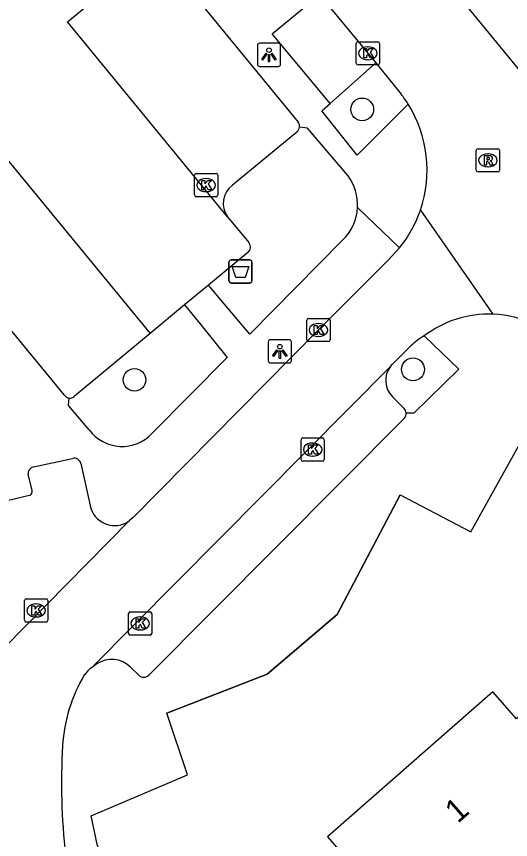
# Model space of a CAD drawing. Extents: x 162347 to 162868, y 381221 to 381813.
# Drawn here: x 162428.75 to 162450.01, y 381653.9 to 381689.32 of the extents above; entities that cross this region are included whole.
import ezdxf

# ---------------------------------------------------------------- set-up
doc = ezdxf.new("R2010")
doc.units = 0
for name, color, linetype in [('IMGEO_Afvalbak', 7, 'Continuous'), ('IMGEO_Boom', 7, 'Continuous'), ('IMGEO_Groenvoorziening', 7, 'Continuous'), ('IMGEO_Kolk', 7, 'Continuous'), ('IMGEO_Lichtpunt', 7, 'Continuous'), ('IMGEO_Muur', 7, 'Continuous'), ('IMGEO_Pand', 7, 'Continuous'), ('IMGEO_Pand_nummerreeks', 7, 'Continuous'), ('IMGEO_Parkeervlak_open', 7, 'Continuous'), ('IMGEO_Rijbaan_lokaal_open', 7, 'Continuous'), ('IMGEO_Rioolput', 7, 'Continuous'), ('IMGEO_Voetpad_open', 7, 'Continuous')]:
    doc.layers.add(name, color=color, linetype=linetype)

msp = doc.modelspace()

# ---------------------------------------------------------------- linework, layer by layer
at = {"layer": 'IMGEO_Afvalbak'}
for p, q in [((162437.897, 381677.944), (162437.897, 381678.744)), ((162437.897, 381678.744), (162437.897, 381677.944)), ((162437.997, 381678.844), (162438.787, 381678.844)), ((162438.787, 381678.844), (162437.997, 381678.844)), ((162438.887, 381678.744), (162438.887, 381677.944)), ((162438.887, 381677.944), (162438.887, 381678.744)), ((162438.787, 381677.844), (162437.997, 381677.844)), ((162437.997, 381677.844), (162438.787, 381677.844))]:
    msp.add_line(p, q, dxfattribs=at)
msp.add_lwpolyline([(162438.04, 381678.558), (162438.744, 381678.558), (162438.595, 381678.088), (162438.189, 381678.088), (162438.04, 381678.558)], dxfattribs=at)
for centre, start, end in [((162437.997, 381678.744), 90, 180), ((162437.997, 381678.744), 90, 180), ((162438.787, 381678.744), 0, 90), ((162438.787, 381678.744), 360, 90), ((162437.997, 381677.944), 180, 270), ((162437.997, 381677.944), 180, 270), ((162438.787, 381677.944), 270, 0), ((162438.787, 381677.944), 270, 0)]:
    msp.add_arc(centre, 0.1, start, end, dxfattribs=at)
at = {"layer": 'IMGEO_Boom'}
for centre in [(162443.63, 381685.316), (162445.815, 381674.131), (162433.832, 381673.681)]:
    msp.add_circle(centre, 0.489, dxfattribs=at)
at = {"layer": 'IMGEO_Groenvoorziening'}
msp.add_lwpolyline([(162442.251, 381685.574), (162444.211, 381687.318)], dxfattribs=at)
at = {"layer": 'IMGEO_Kolk'}
for p, q in [((162443.374, 381687.304), (162443.374, 381688.156)), ((162443.449, 381688.23), (162444.301, 381688.23)), ((162443.862, 381688.01), (162443.887, 381688.01)), ((162444.375, 381688.156), (162444.375, 381687.304)), ((162444.301, 381687.23), (162443.449, 381687.23)), ((162443.885, 381687.45), (162443.86, 381687.45)), ((162436.412, 381681.634), (162436.412, 381682.486)), ((162436.487, 381682.56), (162437.339, 381682.56)), ((162436.9, 381682.34), (162436.925, 381682.34)), ((162437.413, 381682.486), (162437.413, 381681.634)), ((162436.923, 381681.78), (162436.898, 381681.78)), ((162437.339, 381681.56), (162436.487, 381681.56)), ((162441.244, 381675.399), (162441.244, 381676.251)), ((162441.319, 381676.325), (162442.171, 381676.325)), ((162442.245, 381676.251), (162442.245, 381675.399)), ((162441.732, 381676.105), (162441.757, 381676.105)), ((162441.755, 381675.545), (162441.73, 381675.545)), ((162442.171, 381675.325), (162441.319, 381675.325)), ((162440.998, 381670.252), (162440.998, 381671.104)), ((162441.073, 381671.178), (162441.925, 381671.178)), ((162441.486, 381670.958), (162441.511, 381670.958)), ((162441.999, 381671.104), (162441.999, 381670.252)), ((162441.509, 381670.398), (162441.484, 381670.398)), ((162441.925, 381670.178), (162441.073, 381670.178)), ((162429.172, 381664.259), (162430.024, 381664.259)), ((162429.097, 381663.333), (162429.097, 381664.185)), ((162429.585, 381664.039), (162429.61, 381664.039)), ((162430.098, 381664.185), (162430.098, 381663.333)), ((162433.575, 381662.771), (162433.575, 381663.623)), ((162433.65, 381663.697), (162434.502, 381663.697)), ((162434.576, 381663.623), (162434.576, 381662.771)), ((162430.024, 381663.259), (162429.172, 381663.259)), ((162429.608, 381663.479), (162429.583, 381663.479)), ((162434.063, 381663.477), (162434.088, 381663.477)), ((162434.086, 381662.917), (162434.061, 381662.917)), ((162434.502, 381662.697), (162433.65, 381662.697))]:
    msp.add_line(p, q, dxfattribs=at)
for points in [[(162443.374, 381687.304), (162443.374, 381688.156)], [(162443.449, 381688.23), (162444.301, 381688.23)], [(162444.375, 381688.156), (162444.375, 381687.304)], [(162443.695, 381687.93), (162443.818, 381687.93), (162443.818, 381687.779), (162443.948, 381687.93), (162444.112, 381687.93), (162443.966, 381687.779), (162444.119, 381687.53), (162443.967, 381687.53), (162443.882, 381687.694), (162443.818, 381687.627), (162443.818, 381687.53), (162443.695, 381687.53), (162443.695, 381687.93)], [(162444.301, 381687.23), (162443.449, 381687.23)], [(162436.412, 381681.634), (162436.412, 381682.486)], [(162436.487, 381682.56), (162437.339, 381682.56)], [(162437.413, 381682.486), (162437.413, 381681.634)], [(162436.733, 381682.26), (162436.856, 381682.26), (162436.856, 381682.109), (162436.986, 381682.26), (162437.15, 381682.26), (162437.004, 381682.109), (162437.157, 381681.86), (162437.005, 381681.86), (162436.92, 381682.024), (162436.856, 381681.957), (162436.856, 381681.86), (162436.733, 381681.86), (162436.733, 381682.26)], [(162437.339, 381681.56), (162436.487, 381681.56)], [(162441.244, 381675.399), (162441.244, 381676.251)], [(162441.319, 381676.325), (162442.171, 381676.325)], [(162442.245, 381676.251), (162442.245, 381675.399)], [(162441.565, 381676.025), (162441.688, 381676.025), (162441.688, 381675.874), (162441.818, 381676.025), (162441.982, 381676.025), (162441.836, 381675.874), (162441.989, 381675.625), (162441.837, 381675.625), (162441.752, 381675.789), (162441.688, 381675.722), (162441.688, 381675.625), (162441.565, 381675.625), (162441.565, 381676.025)], [(162442.171, 381675.325), (162441.319, 381675.325)], [(162440.998, 381670.252), (162440.998, 381671.104)], [(162441.073, 381671.178), (162441.925, 381671.178)], [(162441.999, 381671.104), (162441.999, 381670.252)], [(162441.319, 381670.878), (162441.442, 381670.878), (162441.442, 381670.727), (162441.572, 381670.878), (162441.736, 381670.878), (162441.59, 381670.727), (162441.743, 381670.478), (162441.591, 381670.478), (162441.506, 381670.642), (162441.442, 381670.575), (162441.442, 381670.478), (162441.319, 381670.478), (162441.319, 381670.878)], [(162441.925, 381670.178), (162441.073, 381670.178)], [(162429.172, 381664.259), (162430.024, 381664.259)], [(162429.097, 381663.333), (162429.097, 381664.185)], [(162429.418, 381663.959), (162429.541, 381663.959), (162429.541, 381663.808), (162429.671, 381663.959), (162429.835, 381663.959), (162429.689, 381663.808), (162429.842, 381663.559), (162429.69, 381663.559), (162429.605, 381663.723), (162429.541, 381663.656), (162429.541, 381663.559), (162429.418, 381663.559), (162429.418, 381663.959)], [(162430.098, 381664.185), (162430.098, 381663.333)], [(162433.575, 381662.771), (162433.575, 381663.623)], [(162433.65, 381663.697), (162434.502, 381663.697)], [(162434.576, 381663.623), (162434.576, 381662.771)], [(162430.024, 381663.259), (162429.172, 381663.259)], [(162433.896, 381663.397), (162434.019, 381663.397), (162434.019, 381663.246), (162434.149, 381663.397), (162434.313, 381663.397), (162434.167, 381663.246), (162434.32, 381662.997), (162434.168, 381662.997), (162434.083, 381663.161), (162434.019, 381663.094), (162434.019, 381662.997), (162433.896, 381662.997), (162433.896, 381663.397)], [(162434.502, 381662.697), (162433.65, 381662.697)]]:
    msp.add_lwpolyline(points, dxfattribs=at)
for centre, start, end in [((162443.451, 381688.154), 91.552, 178.448), ((162443.451, 381688.154), 91.552, 178.448), ((162444.299, 381688.154), 1.552, 88.448), ((162444.299, 381688.154), 1.552, 88.448), ((162443.451, 381687.306), 181.552, 268.448), ((162443.451, 381687.306), 181.552, 268.448), ((162444.299, 381687.306), 271.552, 358.448), ((162444.299, 381687.306), 271.552, 358.448), ((162436.489, 381682.484), 91.552, 178.448), ((162436.489, 381682.484), 91.552, 178.448), ((162437.337, 381682.484), 1.552, 88.448), ((162437.337, 381682.484), 1.552, 88.448), ((162436.489, 381681.636), 181.552, 268.448), ((162436.489, 381681.636), 181.552, 268.448), ((162437.337, 381681.636), 271.552, 358.448), ((162437.337, 381681.636), 271.552, 358.448), ((162441.321, 381676.249), 91.552, 178.448), ((162441.321, 381676.249), 91.552, 178.448), ((162442.169, 381676.249), 1.552, 88.448), ((162442.169, 381676.249), 1.552, 88.448), ((162441.321, 381675.401), 181.552, 268.448), ((162441.321, 381675.401), 181.552, 268.448), ((162442.169, 381675.401), 271.552, 358.448), ((162442.169, 381675.401), 271.552, 358.448), ((162441.075, 381671.102), 91.552, 178.448), ((162441.075, 381671.102), 91.552, 178.448), ((162441.923, 381671.102), 1.552, 88.448), ((162441.923, 381671.102), 1.552, 88.448), ((162441.075, 381670.254), 181.552, 268.448), ((162441.075, 381670.254), 181.552, 268.448), ((162441.923, 381670.254), 271.552, 358.448), ((162441.923, 381670.254), 271.552, 358.448), ((162429.174, 381664.183), 91.552, 178.448), ((162429.174, 381664.183), 91.552, 178.448), ((162430.022, 381664.183), 1.552, 88.448), ((162430.022, 381664.183), 1.552, 88.448), ((162433.652, 381663.621), 91.552, 178.448), ((162433.652, 381663.621), 91.552, 178.448), ((162434.5, 381663.621), 1.552, 88.448), ((162434.5, 381663.621), 1.552, 88.448), ((162429.174, 381663.335), 181.552, 268.448), ((162429.174, 381663.335), 181.552, 268.448), ((162430.022, 381663.335), 271.552, 358.448), ((162430.022, 381663.335), 271.552, 358.448), ((162433.652, 381662.773), 181.552, 268.448), ((162433.652, 381662.773), 181.552, 268.448), ((162434.5, 381662.773), 271.552, 358.448), ((162434.5, 381662.773), 271.552, 358.448)]:
    msp.add_arc(centre, 0.0765, start, end, dxfattribs=at)
for centre, major_axis, ratio, start_param, end_param in [((162443.861, 381687.73), (-0.387, 0.002), 0.722429, 4.712389, 7.853982), ((162443.886, 381687.73), (-0.39, 0.002), 0.717154, 1.570796, 4.712389), ((162436.899, 381682.06), (-0.387, 0.002), 0.722429, 4.712389, 7.853982), ((162436.924, 381682.06), (-0.39, 0.002), 0.717154, 1.570796, 4.712389), ((162441.731, 381675.825), (-0.387, 0.002), 0.722429, 4.712389, 7.853982), ((162441.756, 381675.825), (-0.39, 0.002), 0.717154, 1.570796, 4.712389), ((162441.485, 381670.678), (-0.387, 0.002), 0.722429, 4.712389, 7.853982), ((162441.51, 381670.678), (-0.39, 0.002), 0.717154, 1.570796, 4.712389), ((162429.584, 381663.759), (-0.387, 0.002), 0.722429, 4.712389, 7.853982), ((162429.609, 381663.759), (-0.39, 0.002), 0.717154, 1.570796, 4.712389), ((162434.062, 381663.197), (-0.387, 0.002), 0.722429, 4.712389, 7.853982), ((162434.087, 381663.197), (-0.39, 0.002), 0.717154, 1.570796, 4.712389)]:
    msp.add_ellipse(centre, major_axis=major_axis, ratio=ratio, start_param=start_param, end_param=end_param, dxfattribs=at)
at = {"layer": 'IMGEO_Lichtpunt'}
for p, q in [((162439.119, 381688.066), (162439.119, 381687.259)), ((162439.119, 381688.066), (162439.119, 381687.259)), ((162440.021, 381688.161), (162439.213, 381688.161)), ((162440.021, 381688.161), (162439.213, 381688.161)), ((162440.115, 381687.259), (162440.115, 381688.066)), ((162440.115, 381687.259), (162440.115, 381688.066)), ((162439.213, 381687.165), (162440.021, 381687.165)), ((162439.213, 381687.165), (162440.021, 381687.165)), ((162439.585, 381675.309), (162439.585, 381674.502)), ((162439.585, 381675.309), (162439.585, 381674.502)), ((162440.487, 381675.404), (162439.679, 381675.404)), ((162440.487, 381675.404), (162439.679, 381675.404)), ((162440.581, 381674.502), (162440.581, 381675.309)), ((162440.581, 381674.502), (162440.581, 381675.309)), ((162439.679, 381674.408), (162440.487, 381674.408)), ((162439.679, 381674.408), (162440.487, 381674.408))]:
    msp.add_line(p, q, dxfattribs=at)
for points in [[(162439.493, 381687.73), (162439.532, 381687.702), (162439.344, 381687.44), (162439.306, 381687.467), (162439.493, 381687.73)], [(162439.595, 381687.682), (162439.642, 381687.682), (162439.642, 381687.36), (162439.595, 381687.36), (162439.595, 381687.682)], [(162439.705, 381687.702), (162439.743, 381687.729), (162439.93, 381687.467), (162439.891, 381687.439), (162439.705, 381687.702)], [(162439.959, 381674.973), (162439.998, 381674.945), (162439.81, 381674.683), (162439.772, 381674.71), (162439.959, 381674.973)], [(162440.061, 381674.925), (162440.108, 381674.925), (162440.108, 381674.603), (162440.061, 381674.603), (162440.061, 381674.925)], [(162440.171, 381674.945), (162440.209, 381674.972), (162440.396, 381674.71), (162440.357, 381674.682), (162440.171, 381674.945)]]:
    msp.add_lwpolyline(points, dxfattribs=at)
for centre in [(162439.618, 381687.864), (162440.084, 381675.107)]:
    msp.add_circle(centre, 0.0994, dxfattribs=at)
for centre, start, end in [((162439.213, 381688.066), 90, 180), ((162439.213, 381688.066), 90, 180), ((162440.021, 381688.066), 0, 90), ((162440.021, 381688.066), 0, 90), ((162439.213, 381687.259), 180, 270), ((162439.213, 381687.259), 180, 270), ((162440.021, 381687.259), 270, 0), ((162440.021, 381687.259), 270, 360), ((162439.679, 381675.309), 90, 180), ((162439.679, 381675.309), 90, 180), ((162440.487, 381675.309), 0, 90), ((162440.487, 381675.309), 0, 90), ((162439.679, 381674.502), 180, 270), ((162439.679, 381674.502), 180, 270), ((162440.487, 381674.502), 270, 0), ((162440.487, 381674.502), 270, 360)]:
    msp.add_arc(centre, 0.0946, start, end, dxfattribs=at)
at = {"layer": 'IMGEO_Muur'}
msp.add_lwpolyline([(162445.27, 381668.731), (162442.545, 381663.577), (162439.544, 381661.021), (162435.222, 381659.331)], dxfattribs=at)
at = {"layer": 'IMGEO_Pand'}
msp.add_lwpolyline([(162461.097, 381635.067), (162463.598, 381632.222), (162472.178, 381639.917), (162469.109, 381643.41), (162467.852, 381642.305), (162466.539, 381643.799), (162467.795, 381644.904), (162457.226, 381656.932), (162459.336, 381658.786), (162457.216, 381661.198), (162455.031, 381659.277), (162453.049, 381661.533), (162450.273, 381659.093), (162449.248, 381660.259), (162442.142, 381654.015), (162443.233, 381652.774), (162440.439, 381650.319), (162457.002, 381631.47), (162461.097, 381635.067)], dxfattribs=at)
at = {"layer": 'IMGEO_Parkeervlak_open'}
for points in [[(162440.814, 381684.344), (162438.042, 381682.05)], [(162434.507, 381675.673), (162431.239, 381672.964)], [(162445.433, 381672.447), (162444.927, 381672.952)]]:
    msp.add_lwpolyline(points, dxfattribs=at)
for centre, radius, start, end in [((162440.62, 381684.592), 0.315, 307.9986, 352.1511), ((162438.626, 381681.266), 0.978, 126.6965, 215.5758), ((162445.633, 381673.651), 0.993, 142.6656, 224.7228), ((162431.051, 381673.187), 0.292, 263.8953, 310.1262), ((162445.217, 381672.233), 0.304, 2.1264, 44.7468)]:
    msp.add_arc(centre, radius, start, end, dxfattribs=at)
at = {"layer": 'IMGEO_Rijbaan_lokaal_open'}
for points in [[(162409.377, 381706.246), (162434.507, 381675.673)], [(162452.127, 381684.891), (162445.52, 381692.954)], [(162437.831, 381680.697), (162430.941, 381689.084), (162434.763, 381692.223)], [(162441.792, 381690.262), (162443.875, 381687.73), (162444.211, 381687.318)], [(162444.211, 381687.318), (162445.31, 381685.972)], [(162446.133, 381680.985), (162449.246, 381676.508)], [(162437.831, 381680.697), (162438.753, 381679.584)], [(162445.24, 381679.365), (162444.735, 381678.82), (162441.745, 381675.825), (162433.767, 381667.762), (162433.614, 381667.623)], [(162438.713, 381679.16), (162437.013, 381677.75)], [(162437.013, 381677.75), (162435.989, 381676.902)], [(162435.989, 381676.902), (162434.507, 381675.673)], [(162444.843, 381674.253), (162444.933, 381674.356), (162445.726, 381675.138)], [(162431.975, 381661.294), (162444.843, 381674.253)], [(162433.614, 381667.623), (162427.324, 381661.252)]]:
    msp.add_lwpolyline(points, dxfattribs=at)
for centre, radius, start, end in [((162440.827, 381682.532), 5.651, 32.1769, 37.5032), ((162441.078, 381682.713), 5.342, 341.1284, 31.9686), ((162441.072, 381682.718), 5.349, 321.1781, 341.0918), ((162438.516, 381679.392), 0.305, 310.2861, 38.9352), ((162449.079, 381671.934), 4.577, 87.9041, 127.4442), ((162449.079, 381671.942), 4.569, 38.3034, 87.9115), ((162447.31, 381673.631), 2.186, 117.6304, 136.4304), ((162432.962, 381660.02), 1.611, 127.7878, 142.79), ((162437.538, 381657.509), 6.818, 149.2496, 176.3843), ((162458.629, 381656.353), 27.94, 176.7455, 186.4172)]:
    msp.add_arc(centre, radius, start, end, dxfattribs=at)
at = {"layer": 'IMGEO_Rioolput'}
for p, q in [((162448.538, 381682.699), (162448.538, 381683.551)), ((162448.613, 381683.625), (162449.465, 381683.625)), ((162449.026, 381683.405), (162449.051, 381683.405)), ((162449.539, 381683.551), (162449.539, 381682.699)), ((162449.465, 381682.625), (162448.613, 381682.625)), ((162449.049, 381682.845), (162449.024, 381682.845))]:
    msp.add_line(p, q, dxfattribs=at)
for points in [[(162448.538, 381682.699), (162448.538, 381683.551)], [(162448.613, 381683.625), (162449.465, 381683.625)], [(162449.539, 381683.551), (162449.539, 381682.699)], [(162449.127, 381683.323), (162448.875, 381683.325), (162448.875, 381682.925)], [(162448.875, 381682.925), (162448.999, 381682.925), (162448.999, 381683.087), (162449.01, 381683.087)], [(162449.053, 381683.244), (162448.999, 381683.244), (162448.999, 381683.163)], [(162448.999, 381683.163), (162449.051, 381683.163)], [(162449.057, 381683.058), (162449.128, 381682.925), (162449.268, 381682.925), (162449.203, 381683.051)], [(162449.465, 381682.625), (162448.613, 381682.625)]]:
    msp.add_lwpolyline(points, dxfattribs=at)
for centre, radius, start, end in [((162448.615, 381683.549), 0.0765, 91.552, 178.448), ((162448.615, 381683.549), 0.0765, 91.552, 178.448), ((162449.463, 381683.549), 0.0765, 1.552, 88.448), ((162449.463, 381683.549), 0.0765, 1.552, 88.448), ((162449.009, 381683.034), 0.0533, 26.0293, 88.6989), ((162449.035, 381683.352), 0.19, 274.7715, 282.9687), ((162449.059, 381683.148), 0.0964, 77.0061, 93.1865), ((162449.073, 381683.205), 0.0378, 276.6634, 79.6772), ((162449.126, 381683.213), 0.109, 350.3612, 89.416), ((162449.124, 381683.213), 0.112, 277.5842, 350.9817), ((162449.108, 381682.998), 0.108, 29.5134, 73.7905), ((162448.615, 381682.701), 0.0765, 181.552, 268.448), ((162448.615, 381682.701), 0.0765, 181.552, 268.448), ((162449.463, 381682.701), 0.0765, 271.552, 358.448), ((162449.463, 381682.701), 0.0765, 271.552, 358.448)]:
    msp.add_arc(centre, radius, start, end, dxfattribs=at)
for centre, major_axis, ratio, start_param, end_param in [((162449.025, 381683.125), (-0.387, 0.002), 0.722429, 4.712389, 7.853982), ((162449.05, 381683.125), (-0.39, 0.002), 0.717154, 1.570796, 4.712389)]:
    msp.add_ellipse(centre, major_axis=major_axis, ratio=ratio, start_param=start_param, end_param=end_param, dxfattribs=at)
at = {"layer": 'IMGEO_Voetpad_open'}
for points in [[(162435.155, 381691.745), (162440.877, 381684.77)], [(162442.251, 381685.574), (162439.756, 381688.562), (162441.792, 381690.262)], [(162445.61, 381685.541), (162443.409, 381683.352), (162441.894, 381685.257), (162442.251, 381685.574)], [(162443.027, 381682.456), (162441.272, 381684.508), (162440.932, 381684.549)], [(162445.24, 381679.365), (162443.43, 381681.092)], [(162442.767, 381679.67), (162438.787, 381675.645), (162437.683, 381676.956), (162437.013, 381677.75)], [(162435.989, 381676.902), (162436.648, 381676.099), (162437.823, 381674.648), (162434.592, 381671.382)], [(162430.818, 381673.015), (162428.569, 381675.765)], [(162446.296, 381675.568), (162447.79, 381674.146), (162445.85, 381672.244), (162445.521, 381672.244)], [(162431.881, 381671.525), (162430.994, 381672.573), (162431.02, 381672.897)], [(162481.795, 381631.988), (162465.1, 381621.456), (162465.658, 381620.415), (162459.405, 381616.959), (162453.909, 381613.922), (162453.166, 381613.535), (162453.177, 381613.49), (162452.631, 381613.197), (162432.233, 381653.635), (162431.972, 381654.923), (162436.115, 381656.689), (162435.222, 381659.331), (162439.544, 381661.021), (162442.545, 381663.577), (162445.27, 381668.731), (162448.302, 381667.139), (162451.197, 381672.343), (162452.016, 381672.565)], [(162445.445, 381672.03), (162434.442, 381660.975)], [(162429.483, 381669.94), (162431.162, 381670.295)], [(162431.52, 381670.075), (162431.917, 381668.272)], [(162429.429, 381668.913), (162429.251, 381669.615)], [(162427.256, 381668.227), (162429.375, 381668.726)], [(162432.21, 381661.455), (162431.975, 381661.294)], [(162434.019, 381660.973), (162433.664, 381661.322)]]:
    msp.add_lwpolyline(points, dxfattribs=at)
for centre, radius, start, end in [((162440.618, 381684.588), 0.316, 352.8614, 35.0891), ((162441.325, 381681.212), 2.108, 356.7466, 36.1734), ((162441.317, 381681.212), 2.116, 313.2465, 356.7594), ((162431.056, 381673.19), 0.295, 216.3436, 263.073), ((162445.219, 381672.231), 0.302, 318.389, 2.507), ((162433.295, 381672.572), 1.76, 216.4962, 317.4649), ((162431.241, 381670.022), 0.284, 10.8202, 106.0363), ((162429.564, 381669.637), 0.314, 104.9222, 184.0359), ((162428.808, 381668.991), 0.626, 334.948, 352.8377), ((162432.97, 381668.483), 1.074, 191.3447, 306.7976), ((162432.855, 381660.497), 1.155, 45.5825, 123.9647), ((162434.229, 381661.188), 0.301, 225.5513, 314.9905)]:
    msp.add_arc(centre, radius, start, end, dxfattribs=at)

# ---------------------------------------------------------------- texts
at = {"layer": 'IMGEO_Pand_nummerreeks'}
msp.add_text('1', height=1, rotation=41.3056, dxfattribs=at).set_placement((162447.739, 381654.567))

doc.saveas('drawing.dxf')
